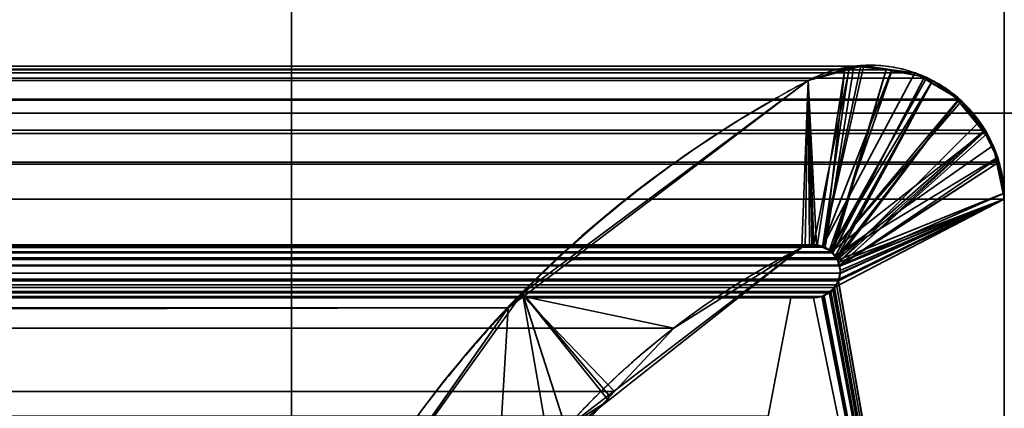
# Model space of a CAD drawing. Header units: millimetres. Extents: x -625 to 3725, y -115 to 86.
# Tile 505 of 656: x 1965.48 to 1971, y 9.59 to 11.77. Entities that reach past the tile are written whole.
import ezdxf

# ---------------------------------------------------------------- set-up
doc = ezdxf.new("R2010")
doc.units = ezdxf.units.MM
doc.layers.add('152', color=7, linetype='Continuous', true_color=0xffffff)

# ---------------------------------------------------------------- blocks, each defined once
blk = doc.blocks.new('UG_SURFACE_002')
at = {"layer": '152', "color": 252, "linetype": 'Continuous', "lineweight": 35}
for points in [[(2187, -14, 2237), (2187, 86, 2237), (813, 86, 2237), (813, -14, 2237)], [(963, -14, 2086.9999), (963, 86, 2086.9999), (2036.9999, 86, 2086.9999), (2036.9999, -14, 2086.9999)]]:
    blk.add_3dface(points, dxfattribs=at)
blk = doc.blocks.new('UG_SURFACE_065')
at = {"layer": '152', "color": 46, "linetype": 'Continuous', "lineweight": 35}
for points in [[(1970.5013, 11.475, 2018.5013), (1970.3379, 11.4928, 2018.3377), (1029.6621, 11.4928, 2018.3377), (1029.4987, 11.475, 2018.5013)], [(1029.6621, 11.4928, 2018.3377), (1970.3379, 11.4928, 2018.3377), (1970.1551, 11.5126, 2018.1551)], [(1029.8449, 11.5126, 2018.1551), (1029.6621, 11.4928, 2018.3377), (1970.1551, 11.5126, 2018.1551)], [(1970.1551, 11.5126, 2018.1551), (1970.1061, 11.4972, 2018.1062), (1029.8939, 11.4972, 2018.1062), (1029.8449, 11.5126, 2018.1551)], [(1029.8939, 11.4972, 2018.1062), (1970.1061, 11.4972, 2018.1062), (1969.8995, 11.4321, 2017.8995), (1030.1005, 11.4321, 2017.8995)], [(1969.95, 10.5065, 2017.9501), (1969.9284, 10.5113, 2017.9284), (1969.8995, 11.4321, 2017.8995), (1970.1061, 11.4972, 2018.1062)], [(1969.9931, 10.497, 2017.9932), (1969.95, 10.5065, 2017.9501), (1970.1061, 11.4972, 2018.1062)], [(1970.1061, 11.4972, 2018.1062), (1970.1551, 11.5126, 2018.1551), (1969.9944, 10.4968, 2017.9944), (1969.9931, 10.497, 2017.9932)], [(1970.0298, 10.4711, 2018.0299), (1969.9944, 10.4968, 2017.9944), (1970.1551, 11.5126, 2018.1551), (1970.3379, 11.4928, 2018.3377)], [(1970.3379, 11.4928, 2018.3377), (1970.0382, 10.4651, 2018.0383), (1970.0298, 10.4711, 2018.0299)], [(1970.3379, 11.4928, 2018.3377), (1970.5013, 11.475, 2018.5013), (1970.549, 11.4464, 2018.549), (1970.0382, 10.4651, 2018.0383)], [(1029.2549, 11.3286, 2018.7452), (1970.7451, 11.3286, 2018.7452), (1970.549, 11.4464, 2018.549), (1029.451, 11.4464, 2018.549)], [(1029.4987, 11.475, 2018.5013), (1029.451, 11.4464, 2018.549), (1970.549, 11.4464, 2018.549)], [(1029.4987, 11.475, 2018.5013), (1970.549, 11.4464, 2018.549), (1970.5013, 11.475, 2018.5013)], [(1970.058, 10.437, 2018.0578), (1970.0382, 10.4651, 2018.0383), (1970.549, 11.4464, 2018.549), (1970.7451, 11.3286, 2018.7452)], [(1030.1005, 11.4321, 2017.8995), (1969.8995, 11.4321, 2017.8995), (1968.3017, 10.2217, 2016.3016), (1031.6983, 10.2217, 2016.3016)], [(1968.3017, 10.2217, 2016.3016), (1969.8995, 11.4321, 2017.8995), (1969.8633, 10.4954, 2017.8633), (1969.1448, 10.0437, 2017.1447)], [(1969.906, 10.5058, 2017.906), (1969.8633, 10.4954, 2017.8633), (1969.8995, 11.4321, 2017.8995)], [(1969.8995, 11.4321, 2017.8995), (1969.9284, 10.5113, 2017.9284), (1969.906, 10.5058, 2017.906)], [(1970.7549, 11.3227, 2018.755), (1970.7451, 11.3286, 2018.7452), (1029.2549, 11.3286, 2018.7452), (1029.2451, 11.3227, 2018.755)], [(1970.7451, 11.3286, 2018.7452), (1970.0636, 10.429, 2018.0635), (1970.058, 10.437, 2018.0578)], [(1970.7451, 11.3286, 2018.7452), (1970.7549, 11.3227, 2018.755), (1970.8889, 11.1545, 2018.889), (1970.0636, 10.429, 2018.0635)], [(1029.1111, 11.1545, 2018.889), (1970.8889, 11.1545, 2018.889), (1970.7549, 11.3227, 2018.755)], [(1029.2451, 11.3227, 2018.755), (1029.1111, 11.1545, 2018.889), (1970.7549, 11.3227, 2018.755)], [(1029.0302, 10.9741, 2018.9698), (1970.9698, 10.9741, 2018.9698), (1970.9033, 11.1364, 2018.9033)], [(1029.0967, 11.1364, 2018.9033), (1029.0302, 10.9741, 2018.9698), (1970.9033, 11.1364, 2018.9033)], [(1970.9033, 11.1364, 2018.9033), (1970.8889, 11.1545, 2018.889), (1029.1111, 11.1545, 2018.889), (1029.0967, 11.1364, 2018.9033)], [(1970.0749, 10.3964, 2018.075), (1970.0636, 10.429, 2018.0635), (1970.8889, 11.1545, 2018.889), (1970.9033, 11.1364, 2018.9033)], [(1970.9033, 11.1364, 2018.9033), (1970.9698, 10.9741, 2018.9698), (1970.0749, 10.3964, 2018.075)], [(1029, 10.7678, 2019.0001), (1971, 10.7678, 2019.0001), (1970.9738, 10.9643, 2018.9738)], [(1029.0262, 10.9643, 2018.9738), (1029, 10.7678, 2019.0001), (1970.9738, 10.9643, 2018.9738)], [(1970.9738, 10.9643, 2018.9738), (1970.9698, 10.9741, 2018.9698), (1029.0302, 10.9741, 2018.9698), (1029.0262, 10.9643, 2018.9738)], [(1970.9698, 10.9741, 2018.9698), (1970.0762, 10.3927, 2018.0762), (1970.0749, 10.3964, 2018.075)], [(1970.9698, 10.9741, 2018.9698), (1970.9738, 10.9643, 2018.9738), (1971, 10.7678, 2019.0001), (1970.0762, 10.3927, 2018.0762)], [(1029, 10.7678, 2019.0001), (1029, 5, 2019.0001), (1971, 5, 2019.0001), (1971, 10.7678, 2019.0001)], [(1970.0687, 10.3092, 2018.0688), (1970.0725, 10.3176, 2018.0726), (1971, 10.7678, 2019.0001), (1971, 5, 2019.0001)], [(1971, 10.7678, 2019.0001), (1970.0725, 10.3176, 2018.0726), (1970.0789, 10.3522, 2018.079)], [(1970.0791, 10.3523, 2018.079), (1970.0762, 10.3927, 2018.0762), (1971, 10.7678, 2019.0001)], [(1970.0789, 10.3522, 2018.079), (1970.0791, 10.3523, 2018.079), (1971, 10.7678, 2019.0001)], [(1030.05, 10.5065, 2017.9501), (1969.95, 10.5065, 2017.9501), (1969.9931, 10.497, 2017.9932), (1030.0069, 10.497, 2017.9932)], [(1969.9284, 10.5113, 2017.9284), (1030.05, 10.5065, 2017.9501), (1030.0716, 10.5113, 2017.9284)], [(1969.9284, 10.5113, 2017.9284), (1969.95, 10.5065, 2017.9501), (1030.05, 10.5065, 2017.9501)], [(1030.0716, 10.5113, 2017.9284), (1969.906, 10.5058, 2017.906), (1969.9284, 10.5113, 2017.9284)], [(1030.0716, 10.5113, 2017.9284), (1030.094, 10.5058, 2017.906), (1969.906, 10.5058, 2017.906)], [(1030.1367, 10.4954, 2017.8633), (1969.8633, 10.4954, 2017.8633), (1969.906, 10.5058, 2017.906), (1030.094, 10.5058, 2017.906)], [(1970.058, 10.437, 2018.0578), (1029.942, 10.437, 2018.0578), (1029.9618, 10.4651, 2018.0383)], [(1029.9618, 10.4651, 2018.0383), (1029.9702, 10.4711, 2018.0299), (1970.0298, 10.4711, 2018.0299), (1970.0382, 10.4651, 2018.0383)], [(1970.0382, 10.4651, 2018.0383), (1970.058, 10.437, 2018.0578), (1029.9618, 10.4651, 2018.0383)], [(1970.0298, 10.4711, 2018.0299), (1029.9702, 10.4711, 2018.0299), (1030.0056, 10.4968, 2017.9944)], [(1969.9944, 10.4968, 2017.9944), (1970.0298, 10.4711, 2018.0299), (1030.0056, 10.4968, 2017.9944)], [(1969.1448, 10.0437, 2017.1447), (1030.1367, 10.4954, 2017.8633), (1030.8552, 10.0437, 2017.1447)], [(1969.1448, 10.0437, 2017.1447), (1969.8633, 10.4954, 2017.8633), (1030.1367, 10.4954, 2017.8633)], [(1970.0749, 10.3964, 2018.075), (1029.9209, 10.3523, 2018.079), (1029.9238, 10.3927, 2018.0762)], [(1029.9209, 10.3523, 2018.079), (1970.0749, 10.3964, 2018.075), (1970.0762, 10.3927, 2018.0762)], [(1970.0762, 10.3927, 2018.0762), (1970.0791, 10.3523, 2018.079), (1029.9209, 10.3523, 2018.079)], [(1029.9238, 10.3927, 2018.0762), (1029.9251, 10.3964, 2018.075), (1970.0749, 10.3964, 2018.075)], [(1970.0749, 10.3964, 2018.075), (1029.9251, 10.3964, 2018.075), (1029.9364, 10.429, 2018.0635)], [(1029.9364, 10.429, 2018.0635), (1029.942, 10.437, 2018.0578), (1970.058, 10.437, 2018.0578), (1970.0636, 10.429, 2018.0635)], [(1970.0636, 10.429, 2018.0635), (1970.0749, 10.3964, 2018.075), (1029.9364, 10.429, 2018.0635)], [(1029.9275, 10.3176, 2018.0726), (1029.9211, 10.3522, 2018.079), (1970.0789, 10.3522, 2018.079)], [(1029.9275, 10.3176, 2018.0726), (1970.0789, 10.3522, 2018.079), (1970.0725, 10.3176, 2018.0726)], [(1970.0725, 10.3176, 2018.0726), (1970.0687, 10.3092, 2018.0688), (1029.9313, 10.3092, 2018.0688), (1029.9275, 10.3176, 2018.0726)], [(1029.9416, 10.2861, 2018.0585), (1029.9313, 10.3092, 2018.0688), (1970.0687, 10.3092, 2018.0688)], [(1029.9416, 10.2861, 2018.0585), (1970.0687, 10.3092, 2018.0688), (1970.0584, 10.2861, 2018.0585)], [(1970.0584, 10.2861, 2018.0585), (1970.0463, 10.2716, 2018.0464), (1029.9537, 10.2716, 2018.0464), (1029.9416, 10.2861, 2018.0585)], [(1971, 5, 2019.0001), (1970.0274, 10.2492, 2018.0275), (1970.0463, 10.2716, 2018.0464), (1970.0584, 10.2861, 2018.0585)], [(1971, 5, 2019.0001), (1970.0584, 10.2861, 2018.0585), (1970.0687, 10.3092, 2018.0688)], [(1029.9726, 10.2492, 2018.0275), (1029.9537, 10.2716, 2018.0464), (1970.0463, 10.2716, 2018.0464)], [(1029.9726, 10.2492, 2018.0275), (1970.0463, 10.2716, 2018.0464), (1970.0274, 10.2492, 2018.0275)], [(1970.0274, 10.2492, 2018.0275), (1970.014, 10.2417, 2018.014), (1029.986, 10.2417, 2018.014), (1029.9726, 10.2492, 2018.0275)], [(1029.986, 10.2417, 2018.014), (1970.014, 10.2417, 2018.014), (1969.9754, 10.2201, 2017.9753)], [(1030.0246, 10.2201, 2017.9753), (1029.986, 10.2417, 2018.014), (1969.9754, 10.2201, 2017.9753)], [(1031.7839, 10.1568, 2016.216), (1031.6983, 10.2217, 2016.3016), (1968.3017, 10.2217, 2016.3016)], [(1031.7839, 10.1568, 2016.216), (1968.3017, 10.2217, 2016.3016), (1968.2161, 10.1568, 2016.216)], [(1968.8133, 9.6882, 2016.8133), (1968.1449, 8.9716, 2016.145), (1968.2161, 10.1568, 2016.216), (1968.3017, 10.2217, 2016.3016)], [(1968.3017, 10.2217, 2016.3016), (1969.1448, 10.0437, 2017.1447), (1968.8133, 9.6882, 2016.8133)], [(1969.9754, 10.2201, 2017.9753), (1970.014, 10.2417, 2018.014), (1970.0274, 10.2492, 2018.0275), (1971, 5, 2019.0001)], [(1969.9754, 10.2201, 2017.9753), (1969.9744, 10.22, 2017.9744), (1030.0256, 10.22, 2017.9744), (1030.0246, 10.2201, 2017.9753)], [(1030.0256, 10.22, 2017.9744), (1969.9744, 10.22, 2017.9744), (1969.9303, 10.2132, 2017.9303), (1030.0697, 10.2132, 2017.9303)], [(1969.9303, 10.2132, 2017.9303), (1969.8024, 10.2132, 2017.8025), (1030.1976, 10.2132, 2017.8025), (1030.0697, 10.2132, 2017.9303)], [(1030.3255, 9.5488, 2017.6744), (1030.1976, 10.2132, 2017.8025), (1969.8024, 10.2132, 2017.8025), (1969.6745, 9.5488, 2017.6744)], [(1971, 5, 2019.0001), (1969.6745, 9.5488, 2017.6744), (1969.8024, 10.2132, 2017.8025), (1969.9303, 10.2132, 2017.9303)], [(1969.9303, 10.2132, 2017.9303), (1969.9744, 10.22, 2017.9744), (1969.9754, 10.2201, 2017.9753), (1971, 5, 2019.0001)], [(1968.2161, 10.1568, 2016.216), (1032.8681, 8.6146, 2015.132), (1031.7839, 10.1568, 2016.216)], [(1968.2161, 10.1568, 2016.216), (1967.1319, 8.6146, 2015.132), (1032.8681, 8.6146, 2015.132)], [(1967.1319, 8.6146, 2015.132), (1968.2161, 10.1568, 2016.216), (1968.1449, 8.9716, 2016.145), (1967.9585, 8.6055, 2015.9585)], [(1030.8552, 10.0437, 2017.1447), (1968.8133, 9.6882, 2016.8133), (1969.1448, 10.0437, 2017.1447)], [(1030.8552, 10.0437, 2017.1447), (1031.1867, 9.6882, 2016.8133), (1968.8133, 9.6882, 2016.8133)], [(1968.1449, 8.9716, 2016.145), (1031.1867, 9.6882, 2016.8133), (1031.8551, 8.9716, 2016.145)], [(1968.1449, 8.9716, 2016.145), (1968.8133, 9.6882, 2016.8133), (1031.1867, 9.6882, 2016.8133)]]:
    blk.add_3dface(points, dxfattribs=at)
blk = doc.blocks.new('UG_SURFACE_066')
at = {"layer": '152', "color": 46, "linetype": 'Continuous', "lineweight": 35}
for points in [[(1969.9302, 10.5096, -3), (1969.9205, 10.511, -3), (1969.8995, 11.4321, -3), (1970.1291, 11.4979, -3)], [(1970.1291, 11.4979, -3), (1969.8995, 11.4321, -3), (1969.8995, 11.4321, 2017.8995)], [(1969.8995, 11.4321, 2017.8995), (1970.1279, 11.4948, 2018.1279), (1970.1291, 11.4979, -3)], [(1970.1279, 11.4948, 2018.1279), (1969.8995, 11.4321, 2017.8995), (1969.9457, 10.5105, 2017.9458), (1969.9793, 10.4973, 2017.9794)], [(1969.9793, 10.503, -3), (1969.9302, 10.5096, -3), (1970.1291, 11.4979, -3), (1970.1941, 11.5165, -3)], [(1969.9793, 10.4973, 2017.9794), (1970.2111, 11.5176, 2018.2111), (1970.1279, 11.4948, 2018.1279)], [(1969.9793, 10.4973, 2017.9794), (1970.0197, 10.4814, 2018.0197), (1970.3683, 11.4872, 2018.3682), (1970.2111, 11.5176, 2018.2111)], [(1970.1941, 11.5165, -3), (1970.3684, 11.4934, -3), (1969.9793, 10.503, -3)], [(1969.9802, 10.5024, -3), (1969.9793, 10.503, -3), (1970.3684, 11.4934, -3), (1970.4978, 11.4762, -3)], [(1970.1279, 11.4948, 2018.1279), (1970.2111, 11.5176, 2018.2111), (1970.1941, 11.5165, -3)], [(1970.1941, 11.5165, -3), (1970.1291, 11.4979, -3), (1970.1279, 11.4948, 2018.1279)], [(1970.2111, 11.5176, 2018.2111), (1970.3684, 11.4934, -3), (1970.1941, 11.5165, -3)], [(1970.2111, 11.5176, 2018.2111), (1970.3683, 11.4872, 2018.3682), (1970.3684, 11.4934, -3)], [(1970.4978, 11.4762, -3), (1970.3684, 11.4934, -3), (1970.3683, 11.4872, 2018.3682)], [(1970.0221, 10.4776, -3), (1969.9802, 10.5024, -3), (1970.4978, 11.4762, -3), (1970.5905, 11.4203, -3)], [(1970.5645, 11.4492, 2018.5645), (1970.3683, 11.4872, 2018.3682), (1970.0197, 10.4814, 2018.0197), (1970.0226, 10.4783, 2018.0225)], [(1970.0226, 10.4783, 2018.0225), (1970.0502, 10.447, 2018.0502), (1970.5974, 11.4309, 2018.5974), (1970.5645, 11.4492, 2018.5645)], [(1970.3683, 11.4872, 2018.3682), (1970.5645, 11.4492, 2018.5645), (1970.4978, 11.4762, -3)], [(1970.5905, 11.4203, -3), (1970.4978, 11.4762, -3), (1970.5645, 11.4492, 2018.5645)], [(1970.5645, 11.4492, 2018.5645), (1970.5974, 11.4309, 2018.5974), (1970.5905, 11.4203, -3)], [(1968.2958, 10.2394, -3), (1969.8995, 11.4321, -3), (1969.8633, 10.4954, -3), (1968.7818, 9.6672, -3)], [(1968.7796, 9.638, 2016.7797), (1969.8633, 10.4954, 2017.8633), (1969.8995, 11.4321, 2017.8995), (1968.2958, 10.2394, 2016.2957)], [(1968.2958, 10.2394, 2016.2957), (1969.8995, 11.4321, 2017.8995), (1969.8995, 11.4321, -3), (1968.2958, 10.2394, -3)], [(1969.8819, 10.5004, -3), (1969.8633, 10.4954, -3), (1969.8995, 11.4321, -3)], [(1969.8995, 11.4321, 2017.8995), (1969.8633, 10.4954, 2017.8633), (1969.8817, 10.4987, 2017.8816)], [(1969.8817, 10.4987, 2017.8816), (1969.9308, 10.5077, 2017.9307), (1969.8995, 11.4321, 2017.8995)], [(1969.8995, 11.4321, -3), (1969.9205, 10.511, -3), (1969.8819, 10.5004, -3)], [(1969.9308, 10.5077, 2017.9307), (1969.9457, 10.5105, 2017.9458), (1969.8995, 11.4321, 2017.8995)], [(1970.0304, 10.4727, -3), (1970.0221, 10.4776, -3), (1970.5905, 11.4203, -3), (1970.7441, 11.3275, -3)], [(1970.0502, 10.447, 2018.0502), (1970.0595, 10.4365, 2018.0595), (1970.5974, 11.4309, 2018.5974)], [(1970.0595, 10.4365, 2018.0595), (1970.7404, 11.319, 2018.7404), (1970.6604, 11.3959, 2018.6605), (1970.5974, 11.4309, 2018.5974)], [(1970.7441, 11.3275, -3), (1970.5905, 11.4203, -3), (1970.5974, 11.4309, 2018.5974)], [(1970.5974, 11.4309, 2018.5974), (1970.6604, 11.3959, 2018.6605), (1970.7441, 11.3275, -3)], [(1970.6604, 11.3959, 2018.6605), (1970.7404, 11.319, 2018.7404), (1970.7441, 11.3275, -3)], [(1970.7441, 11.3275, -3), (1970.7602, 11.3178, -3), (1970.0304, 10.4727, -3)], [(1970.7602, 11.3178, -3), (1970.7441, 11.3275, -3), (1970.7404, 11.319, 2018.7404)], [(1970.0304, 10.4727, -3), (1970.7602, 11.3178, -3), (1970.8844, 11.1426, -3)], [(1970.8611, 11.2028, 2018.8611), (1970.7404, 11.319, 2018.7404), (1970.0595, 10.4365, 2018.0595), (1970.0689, 10.4119, 2018.069)], [(1970.8844, 11.1426, -3), (1970.7602, 11.3178, -3), (1970.7404, 11.319, 2018.7404)], [(1970.7404, 11.319, 2018.7404), (1970.8611, 11.2028, 2018.8611), (1970.8844, 11.1426, -3)], [(1970.0689, 10.4119, 2018.069), (1970.8893, 11.1446, 2018.8894), (1970.8611, 11.2028, 2018.8611)], [(1970.8611, 11.2028, 2018.8611), (1970.8893, 11.1446, 2018.8894), (1970.8844, 11.1426, -3)], [(1970.8844, 11.1426, -3), (1970.9375, 11.0678, -3), (1970.049, 10.4474, -3), (1970.0304, 10.4727, -3)], [(1970.0689, 10.4119, 2018.069), (1970.0761, 10.3934, 2018.0759), (1970.8893, 11.1446, 2018.8894)], [(1970.0761, 10.3934, 2018.0759), (1970.9613, 10.9961, 2018.9614), (1970.8893, 11.1446, 2018.8894)], [(1970.9375, 11.0678, -3), (1970.8844, 11.1426, -3), (1970.8893, 11.1446, 2018.8894)], [(1970.8893, 11.1446, 2018.8894), (1970.9613, 10.9961, 2018.9614), (1970.9375, 11.0678, -3)], [(1970.049, 10.4474, -3), (1970.9375, 11.0678, -3), (1970.9524, 10.996, -3)], [(1970.9613, 10.9961, 2018.9614), (1970.9524, 10.996, -3), (1970.9375, 11.0678, -3)], [(1970.9524, 10.996, -3), (1970.9935, 10.799, -3), (1970.0656, 10.4249, -3), (1970.049, 10.4474, -3)], [(1970.0761, 10.3934, 2018.0759), (1970.9955, 10.7991, 2018.9955), (1970.9698, 10.9788, 2018.9698), (1970.9613, 10.9961, 2018.9614)], [(1970.9935, 10.799, -3), (1970.9524, 10.996, -3), (1970.9613, 10.9961, 2018.9614)], [(1970.9613, 10.9961, 2018.9614), (1970.9698, 10.9788, 2018.9698), (1970.9935, 10.799, -3)], [(1970.9698, 10.9788, 2018.9698), (1970.9955, 10.7991, 2018.9955), (1970.9935, 10.799, -3)], [(1970.0685, 10.4125, -3), (1970.0656, 10.4249, -3), (1970.9935, 10.799, -3), (1971, 10.7678, -3)], [(1971, 10.7678, 2019.0001), (1970.9955, 10.7991, 2018.9955), (1970.0761, 10.3934, 2018.0759), (1970.0762, 10.3911, 2018.0762)], [(1971, 10.7678, -3), (1970.9935, 10.799, -3), (1970.9955, 10.7991, 2018.9955)], [(1970.9955, 10.7991, 2018.9955), (1971, 10.7678, 2019.0001), (1971, 10.7678, -3)], [(1971, 10.7678, -3), (1971, 5, -3), (1970.0373, 10.2586, -3), (1970.0459, 10.2719, -3)], [(1970.0459, 10.2719, -3), (1970.0694, 10.3086, -3), (1971, 10.7678, -3)], [(1971, 10.7678, -3), (1970.0737, 10.3904, -3), (1970.0685, 10.4125, -3)], [(1971, 10.7678, -3), (1970.0694, 10.3086, -3), (1970.0694, 10.3092, -3)], [(1970.0694, 10.3092, -3), (1970.0768, 10.3523, -3), (1971, 10.7678, -3)], [(1971, 5, 2019.0001), (1971, 10.7678, 2019.0001), (1970.0788, 10.3503, 2018.0788), (1970.0696, 10.3094, 2018.0697)], [(1971, 10.7678, -3), (1970.0793, 10.3671, -3), (1970.0737, 10.3904, -3)], [(1970.0762, 10.3911, 2018.0762), (1970.0787, 10.3519, 2018.0788), (1971, 10.7678, 2019.0001)], [(1970.0768, 10.3523, -3), (1970.0793, 10.3671, -3), (1971, 10.7678, -3)], [(1970.0787, 10.3519, 2018.0788), (1970.0788, 10.3503, 2018.0788), (1971, 10.7678, 2019.0001)], [(1971, 10.7678, 2019.0001), (1971, 5, 2019.0001), (1971, 5, -3), (1971, 10.7678, -3)], [(1969.8819, 10.5004, -3), (1969.8817, 10.4987, 2017.8816), (1969.8633, 10.4954, 2017.8633)], [(1969.8633, 10.4954, 2017.8633), (1969.8633, 10.4954, -3), (1969.8819, 10.5004, -3)], [(1969.9205, 10.511, -3), (1969.9308, 10.5077, 2017.9307), (1969.8817, 10.4987, 2017.8816)], [(1969.8817, 10.4987, 2017.8816), (1969.8819, 10.5004, -3), (1969.9205, 10.511, -3)], [(1969.9205, 10.511, -3), (1969.9302, 10.5096, -3), (1969.9308, 10.5077, 2017.9307)], [(1969.9308, 10.5077, 2017.9307), (1969.9302, 10.5096, -3), (1969.9793, 10.503, -3)], [(1969.9793, 10.503, -3), (1969.9457, 10.5105, 2017.9458), (1969.9308, 10.5077, 2017.9307)], [(1969.9793, 10.503, -3), (1969.9793, 10.4973, 2017.9794), (1969.9457, 10.5105, 2017.9458)], [(1969.9793, 10.503, -3), (1969.9802, 10.5024, -3), (1969.9793, 10.4973, 2017.9794)], [(1969.9793, 10.4973, 2017.9794), (1969.9802, 10.5024, -3), (1970.0221, 10.4776, -3)], [(1970.0221, 10.4776, -3), (1970.0197, 10.4814, 2018.0197), (1969.9793, 10.4973, 2017.9794)], [(1969.8633, 10.4954, -3), (1969.8633, 10.4954, 2017.8633), (1968.7796, 9.638, 2016.7797)], [(1968.7796, 9.638, 2016.7797), (1968.7818, 9.6672, -3), (1969.8633, 10.4954, -3)], [(1970.0221, 10.4776, -3), (1970.0226, 10.4783, 2018.0225), (1970.0197, 10.4814, 2018.0197)], [(1970.0226, 10.4783, 2018.0225), (1970.0221, 10.4776, -3), (1970.0304, 10.4727, -3)], [(1970.049, 10.4474, -3), (1970.0502, 10.447, 2018.0502), (1970.0226, 10.4783, 2018.0225)], [(1970.0226, 10.4783, 2018.0225), (1970.0304, 10.4727, -3), (1970.049, 10.4474, -3)], [(1970.0502, 10.447, 2018.0502), (1970.049, 10.4474, -3), (1970.0656, 10.4249, -3)], [(1970.0656, 10.4249, -3), (1970.0595, 10.4365, 2018.0595), (1970.0502, 10.447, 2018.0502)], [(1970.0656, 10.4249, -3), (1970.0689, 10.4119, 2018.069), (1970.0595, 10.4365, 2018.0595)], [(1970.0656, 10.4249, -3), (1970.0685, 10.4125, -3), (1970.0689, 10.4119, 2018.069)], [(1970.0689, 10.4119, 2018.069), (1970.0685, 10.4125, -3), (1970.0737, 10.3904, -3)], [(1970.0737, 10.3904, -3), (1970.0761, 10.3934, 2018.0759), (1970.0689, 10.4119, 2018.069)], [(1970.0737, 10.3904, -3), (1970.0762, 10.3911, 2018.0762), (1970.0761, 10.3934, 2018.0759)], [(1970.0762, 10.3911, 2018.0762), (1970.0737, 10.3904, -3), (1970.0793, 10.3671, -3)], [(1970.0793, 10.3671, -3), (1970.0787, 10.3519, 2018.0788), (1970.0762, 10.3911, 2018.0762)], [(1970.0768, 10.3523, -3), (1970.0694, 10.3092, -3), (1970.0695, 10.3092, 2018.0695)], [(1970.0695, 10.3092, 2018.0695), (1970.0696, 10.3094, 2018.0697), (1970.0768, 10.3523, -3)], [(1970.0768, 10.3523, -3), (1970.0696, 10.3094, 2018.0697), (1970.0788, 10.3503, 2018.0788)], [(1970.0793, 10.3671, -3), (1970.0768, 10.3523, -3), (1970.0787, 10.3519, 2018.0788)], [(1970.0788, 10.3503, 2018.0788), (1970.0787, 10.3519, 2018.0788), (1970.0768, 10.3523, -3)], [(1970.0694, 10.3086, -3), (1970.0459, 10.2719, -3), (1970.047, 10.2717, 2018.0469)], [(1970.0695, 10.3092, 2018.0695), (1970.047, 10.2717, 2018.0469), (1971, 5, 2019.0001)], [(1970.0694, 10.3092, -3), (1970.0694, 10.3086, -3), (1970.047, 10.2717, 2018.0469)], [(1970.047, 10.2717, 2018.0469), (1970.0695, 10.3092, 2018.0695), (1970.0694, 10.3092, -3)], [(1971, 5, 2019.0001), (1970.0696, 10.3094, 2018.0697), (1970.0695, 10.3092, 2018.0695)], [(1967.1319, 8.6146, -3), (1968.2958, 10.2394, -3), (1968.539, 9.4812, -3), (1968.0358, 8.6475, -3)], [(1968.0156, 8.6345, 2016.0155), (1968.4464, 9.3745, 2016.4464), (1968.2958, 10.2394, 2016.2957), (1967.1319, 8.6146, 2015.132)], [(1968.2958, 10.2394, -3), (1967.1319, 8.6146, -3), (1967.1319, 8.6146, 2015.132), (1968.2958, 10.2394, 2016.2957)], [(1968.7818, 9.6672, -3), (1968.539, 9.4812, -3), (1968.2958, 10.2394, -3)], [(1968.2958, 10.2394, 2016.2957), (1968.4464, 9.3745, 2016.4464), (1968.7796, 9.638, 2016.7797)], [(1969.9303, 10.2132, -3), (1969.9775, 10.2228, -3), (1969.9885, 10.225, -3), (1971, 5, -3)], [(1969.9775, 10.2228, -3), (1969.9303, 10.2132, -3), (1969.9303, 10.2132, 2017.9303)], [(1969.9303, 10.2132, 2017.9303), (1969.9777, 10.2223, 2017.9777), (1969.9775, 10.2228, -3)], [(1969.9777, 10.2223, 2017.9777), (1969.9303, 10.2132, 2017.9303), (1971, 5, 2019.0001)], [(1969.9885, 10.225, -3), (1969.9775, 10.2228, -3), (1969.9777, 10.2223, 2017.9777)], [(1969.9777, 10.2223, 2017.9777), (1969.9855, 10.2238, 2017.9856), (1969.9885, 10.225, -3)], [(1971, 5, 2019.0001), (1969.9855, 10.2238, 2017.9856), (1969.9777, 10.2223, 2017.9777)], [(1970.0178, 10.2465, 2018.0178), (1969.9855, 10.2238, 2017.9856), (1971, 5, 2019.0001)], [(1969.9855, 10.2238, 2017.9856), (1970.0178, 10.2465, 2018.0178), (1970.0176, 10.2449, -3)], [(1970.0176, 10.2449, -3), (1969.9885, 10.225, -3), (1969.9855, 10.2238, 2017.9856)], [(1971, 5, -3), (1969.9885, 10.225, -3), (1970.0176, 10.2449, -3)], [(1970.0176, 10.2449, -3), (1970.0373, 10.2586, -3), (1971, 5, -3)], [(1970.0373, 10.2586, -3), (1970.0176, 10.2449, -3), (1970.0178, 10.2465, 2018.0178)], [(1971, 5, 2019.0001), (1970.042, 10.2636, 2018.0421), (1970.0178, 10.2465, 2018.0178)], [(1970.0178, 10.2465, 2018.0178), (1970.042, 10.2636, 2018.0421), (1970.0373, 10.2586, -3)], [(1970.0459, 10.2719, -3), (1970.0373, 10.2586, -3), (1970.042, 10.2636, 2018.0421)], [(1970.042, 10.2636, 2018.0421), (1970.047, 10.2717, 2018.0469), (1970.0459, 10.2719, -3)], [(1970.047, 10.2717, 2018.0469), (1970.042, 10.2636, 2018.0421), (1971, 5, 2019.0001)], [(1971, 5, -3), (1969.6745, 9.5488, -3), (1969.8024, 10.2132, -3), (1969.9303, 10.2132, -3)], [(1969.9303, 10.2132, 2017.9303), (1969.8024, 10.2132, 2017.8025), (1969.6745, 9.5488, 2017.6744), (1971, 5, 2019.0001)], [(1969.6745, 9.5488, 2017.6744), (1969.8024, 10.2132, 2017.8025), (1969.8024, 10.2132, -3), (1969.6745, 9.5488, -3)], [(1969.9303, 10.2132, 2017.9303), (1969.9303, 10.2132, -3), (1969.8024, 10.2132, -3), (1969.8024, 10.2132, 2017.8025)], [(1968.539, 9.4812, -3), (1968.7796, 9.638, 2016.7797), (1968.4464, 9.3745, 2016.4464)], [(1968.539, 9.4812, -3), (1968.7818, 9.6672, -3), (1968.7796, 9.638, 2016.7797)]]:
    blk.add_3dface(points, dxfattribs=at)
blk = doc.blocks.new('UG_SURFACE_074')
at = {"layer": '152', "color": 14, "linetype": 'Continuous', "lineweight": 35}
for points in [[(2018.8, 11.25, 2066.8001), (2017.4999, 11.25, 2065.5), (982.5, 11.25, 2065.5), (981.2, 11.25, 2066.8001)], [(2018.8, -17.75, 2066.8001), (2018.8, 11.25, 2066.8001), (981.2, 11.25, 2066.8001), (981.2, -17.75, 2066.8001)], [(2017.4999, 11.25, 2065.5), (2014.75, 8.5, 2062.7501), (985.25, 8.5, 2062.7501), (982.5, 11.25, 2065.5)]]:
    blk.add_3dface(points, dxfattribs=at)
blk = doc.blocks.new('UG_SURFACE_084')
at = {"layer": '152', "color": 31, "linetype": 'Continuous', "lineweight": 35}
for points in [[(2023.2501, -17.75, 2071.25), (2023.2501, 67.25, 2071.25), (976.75, 67.25, 2071.25), (976.75, -17.75, 2071.25)], [(1967, 13, 2015.0001), (1967, 5, 2015.0001), (1963.25, 5, 2011.25), (1963.25, 62.25, 2011.25)], [(2018.75, 13.25, 2066.75), (2018.75, -17.75, 2066.75), (981.25, -17.75, 2066.75), (981.25, 13.25, 2066.75)], [(2014.25, -27.75, 2062.2499), (2014.25, 13.25, 2062.2499), (985.75, 13.25, 2062.2499), (985.75, -27.75, 2062.2499)], [(2014.25, 13.25, 2062.2499), (1975, 5, 2023), (1971, 5, 2019.0001), (1971, 13, 2019.0001)], [(1971, 13, 2019.0001), (1971, 5, 2019.0001), (1029, 5, 2019.0001), (1029, 13, 2019.0001)], [(1967, 5, 2015.0001), (1967, 13, 2015.0001), (1033, 13, 2015.0001), (1033, 5, 2015.0001)]]:
    blk.add_3dface(points, dxfattribs=at)
blk = doc.blocks.new('UG_SURFACE_088')
at = {"layer": '152', "color": 31, "linetype": 'Continuous', "lineweight": 35}
for points in [[(2023.2501, 67.25, 2071.25), (1971, 13, 2019.0001), (1971, 5, 2019.0001), (1975, 5, 2023)], [(1967, 13, -3), (1967, 5, -3), (1963.25, 5, -3), (1963.25, 62.25, -3)], [(1963.25, 62.25, 2011.25), (1963.25, 5, 2011.25), (1967, 5, 2015.0001), (1967, 13, 2015.0001)], [(2014.25, 13.25, -3), (1975, 5, -3), (1971, 5, -3), (1971, 13, -3)], [(1967, 5, -3), (1967, 13, -3), (1967, 13, 2015.0001), (1967, 5, 2015.0001)], [(1971, 13, -3), (1971, 5, -3), (1971, 5, 2019.0001), (1971, 13, 2019.0001)]]:
    blk.add_3dface(points, dxfattribs=at)

msp = doc.modelspace()

# ---------------------------------------------------------------- linework, layer by layer
at = {"layer": '152', "color": 251, "linetype": 'Continuous', "lineweight": -3, "true_color": 0x636466}
for p, q in [((1967, 5, -3), (1967, 13, -3)), ((1967, 5, 2015), (1967, 13, 2015)), ((1967, 5, 2015), (1967, 13, 2015)), ((1971, 13, 2019), (1971, 5, 2019)), ((1971, 13, -3), (1971, 5, -3)), ((1971, 13, 2019), (1971, 5, 2019)), ((1969.8995, 11.4321, 2017.8995), (1030.1005, 11.4321, 2017.8995)), ((1969.8995, 11.4321, -3), (1969.8995, 11.4321, 2017.8995)), ((2018.8, 11.25, 2066.8), (981.2, 11.25, 2066.8)), ((2017.5, 11.25, 2065.5), (982.5, 11.25, 2065.5)), ((1971, 10.7678, 2019), (1029, 10.7678, 2019)), ((1971, 10.7678, 2019), (1971, 5, 2019)), ((1971, 5, 2019), (1971, 10.7678, 2019)), ((1971, 10.7678, -3), (1971, 10.7678, 2019)), ((1971, 10.7678, -3), (1971, 5, -3)), ((1969.8633, 10.4954, 2017.8633), (1030.1367, 10.4954, 2017.8633)), ((1969.8633, 10.4954, -3), (1969.8633, 10.4954, 2017.8633)), ((1969.9303, 10.2132, 2017.9303), (1030.0697, 10.2132, 2017.9303)), ((1969.8024, 10.2132, 2017.8024), (1030.1976, 10.2132, 2017.8024)), ((1969.6745, 9.5488, 2017.6745), (1969.8024, 10.2132, 2017.8024)), ((1969.6745, 9.5488, -3), (1969.8024, 10.2132, -3)), ((1969.6745, 9.5488, 2017.6745), (1969.8024, 10.2132, 2017.8024)), ((1969.9303, 10.2132, 2017.9303), (1969.8024, 10.2132, 2017.8024)), ((1969.8024, 10.2132, -3), (1969.9303, 10.2132, -3)), ((1969.8024, 10.2132, -3), (1969.8024, 10.2132, 2017.8024)), ((1969.8024, 10.2132, 2017.8024), (1969.9303, 10.2132, 2017.9303)), ((1969.9303, 10.2132, -3), (1969.9303, 10.2132, 2017.9303))]:
    msp.add_line(p, q, dxfattribs=at)
at = {"layer": '152', "color": 251, "linetype": 'Continuous', "lineweight": -3, "true_color": 0x636466, "extrusion": (0, 0, -1)}
for centre, radius, start, end in [((-1970.2493, 10.7678, 3), 0.7507, 62.2347, 180), ((-1972.9178, 5.6991, 3), 6.479, 26.74364, 62.23472)]:
    msp.add_arc(centre, radius, start, end, dxfattribs=at)
at = {"layer": '152', "color": 251, "linetype": 'Continuous', "lineweight": -3, "true_color": 0x636466}
for centre, radius, start, end in [((1969.9303, 10.3622, -3), 0.1491, 270, 116.7246), ((1971.8794, 6.491, -3), 4.4833, 116.7246, 159.6074)]:
    msp.add_arc(centre, radius, start, end, dxfattribs=at)
for points, knots in [([(1971, 10.7678, 2019), (1971, 10.8345, 2019), (1970.9907, 10.9021, 2018.9907), (1970.957, 11.0262, 2018.957), (1970.9325, 11.0845, 2018.9325), (1970.8621, 11.2096, 2018.8621), (1970.8105, 11.2721, 2018.8105), (1970.6777, 11.3931, 2018.6777), (1970.5904, 11.4432, 2018.5904), (1970.3891, 11.515, 2018.3891), (1970.2704, 11.5272, 2018.2704), (1970.0682, 11.5016, 2018.0682), (1969.9813, 11.4752, 2017.9813), (1969.8995, 11.4321, 2017.8995)], [0, 0, 0, 0, 0.103365, 0.103365, 0.20588, 0.20588, 0.351028, 0.351028, 0.553091, 0.553091, 0.808468, 0.808468, 1, 1, 1, 1]), ([(1969.8633, 10.4954, 2017.8633), (1969.884, 10.5058, 2017.884), (1969.9064, 10.511, 2017.9064), (1969.9507, 10.5116, 2017.9507), (1969.9733, 10.5068, 2017.9733), (1970.01, 10.4894, 2018.01), (1970.025, 10.4789, 2018.025), (1970.0478, 10.455, 2018.0478), (1970.0566, 10.4428, 2018.0566), (1970.0691, 10.418, 2018.0691), (1970.0735, 10.4057, 2018.0735), (1970.0789, 10.3798, 2018.0789), (1970.0799, 10.3658, 2018.0799), (1970.0782, 10.3404, 2018.0782), (1970.0759, 10.3285, 2018.0759), (1970.0689, 10.3062, 2018.0689), (1970.0641, 10.2956, 2018.0641), (1970.0498, 10.2715, 2018.0498), (1970.039, 10.2591, 2018.039), (1970.0115, 10.2355, 2018.0115), (1969.9936, 10.2259, 2017.9936), (1969.9606, 10.2155, 2017.9606), (1969.9454, 10.2132, 2017.9454), (1969.9303, 10.2132, 2017.9303)], [0, 0, 0, 0, 0.141548, 0.141548, 0.284666, 0.284666, 0.389443, 0.389443, 0.46611, 0.46611, 0.526803, 0.526803, 0.58803, 0.58803, 0.641999, 0.641999, 0.697808, 0.697808, 0.78399, 0.78399, 0.903767, 0.903767, 1, 1, 1, 1]), ([(1967.6771, 8.0532, 2015.6771), (1967.9001, 8.653, 2015.9001), (1968.2318, 9.1552, 2016.2318), (1968.985, 9.9588, 2016.985), (1969.4139, 10.2691, 2017.4139), (1969.8633, 10.4954, 2017.8633)], [0, 0, 0, 0, 0.5, 0.5, 1, 1, 1, 1])]:
    msp.add_open_spline(points, degree=3, knots=knots, dxfattribs=at)
for points, weights in [([(1971, 10.7678, 2019), (1971, 11.1915, 2019), (1970.7294, 11.5633, 2018.7294), (1970.2745, 11.6295, 2018.2745), (1969.8995, 11.4321, 2017.8995)], [1, 0.758396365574, 0.677861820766, 0.758396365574, 1]), ([(1969.8995, 11.4321, 2017.8995), (1969.0046, 10.9609, 2017.0046), (1968.2201, 10.3138, 2016.2201), (1967.587, 9.5179, 2015.587), (1967.1318, 8.6146, 2015.1318)], [1, 0.976209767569, 0.968279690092, 0.976209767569, 1]), ([(1967.6771, 8.0532, 2015.6771), (1967.9729, 8.8488, 2015.9729), (1968.4582, 9.5535, 2016.4582), (1969.1051, 10.1137, 2017.1051), (1969.8633, 10.4954, 2017.8633)], [1, 0.965395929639, 0.953861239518, 0.965395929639, 1])]:
    msp.add_rational_spline(points, weights, degree=4, dxfattribs=at)
msp.add_open_spline([(1969.8995, 11.4321, 2017.8995), (1968.8146, 10.861, 2016.8146), (1967.8057, 9.9519, 2015.8057), (1967.1318, 8.6146, 2015.1318)], degree=3, dxfattribs=at)
msp.add_rational_spline([(1969.8633, 10.4954, 2017.8633), (1969.9009, 10.5143, 2017.9009), (1969.9519, 10.5218, 2017.9519), (1969.9991, 10.501, 2017.9991), (1970.0616, 10.4444, 2018.0616), (1970.087, 10.3994, 2018.087), (1970.0845, 10.3479, 2018.0845), (1970.0542, 10.2692, 2018.0542), (1970.0214, 10.2294, 2018.0214), (1969.9725, 10.2132, 2017.9725), (1969.9303, 10.2132, 2017.9303)], [1, 1, 0.979485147, 1, 1, 0.979485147, 1, 1, 0.979485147, 1, 1], degree=4, knots=[0, 0, 0, 0, 0, 0.333333, 0.333333, 0.333333, 0.666667, 0.666667, 0.666667, 1, 1, 1, 1, 1], dxfattribs=at)

# ---------------------------------------------------------------- block references
for name in ['UG_SURFACE_002', 'UG_SURFACE_084', 'UG_SURFACE_088', 'UG_SURFACE_065', 'UG_SURFACE_066', 'UG_SURFACE_074']:
    msp.add_blockref(name, (0, 0), dxfattribs=at)

doc.saveas('drawing.dxf')
